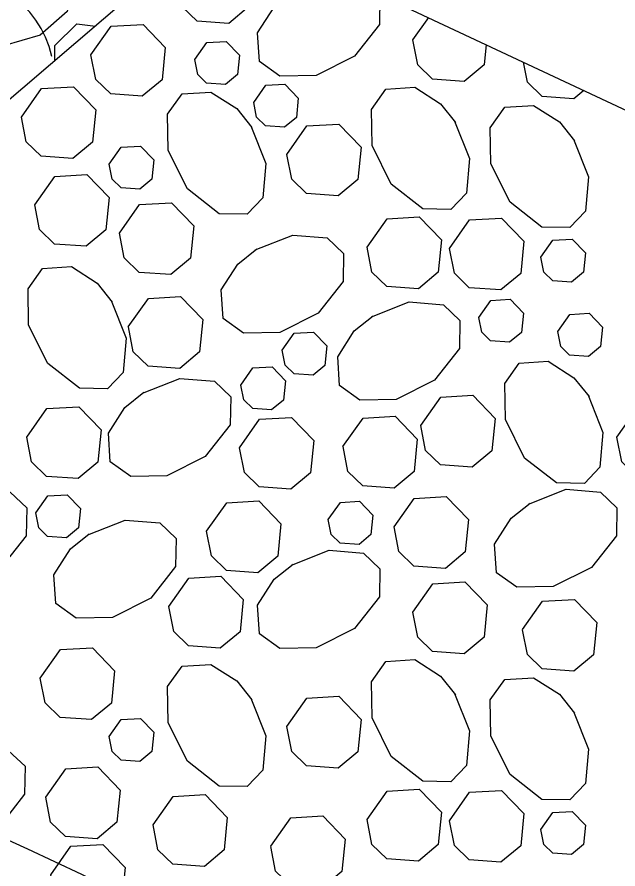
# Model space of a CAD drawing. Extents: x 6707406 to 6714471, y 1868570 to 1872341.
# Drawn here: x 6710699.8 to 6710751.9, y 1870316.7 to 1870390.7 of the extents above; entities that cross this region are included whole.
import ezdxf

# ---------------------------------------------------------------- set-up
doc = ezdxf.new("R2010")
doc.units = 0
doc.layers.add('60 Nongeo Data', color=7, linetype='Continuous')

msp = doc.modelspace()

# ---------------------------------------------------------------- linework, layer by layer
at = {"layer": '60 Nongeo Data'}
for p, q in [((6710717.45, 1870399.222), (6710645.557, 1870337.646)), ((6710717.366, 1870399.166), (6710856.987, 1870333.369))]:
    msp.add_line(p, q, dxfattribs=at)
for points in [[(6710713.671, 1870393.728), (6710715.41, 1870396.202), (6710718.187, 1870396.361), (6710720.117, 1870394.36), (6710719.838, 1870391.554), (6710718.123, 1870390.127), (6710715.38, 1870390.326), (6710714.09, 1870391.577), (6710713.673, 1870393.726)], [(6710697.875, 1870394.805), (6710700.935, 1870395.41), (6710703.514, 1870394.702), (6710704.541, 1870393.289), (6710704.109, 1870391.171), (6710701.775, 1870389.102), (6710698.585, 1870388.18), (6710695.824, 1870388.639), (6710694.478, 1870390.026), (6710694.734, 1870392.244), (6710696.353, 1870393.974), (6710698.004, 1870394.857)], [(6710730.871, 1870392.808), (6710731.241, 1870392.456), (6710731.196, 1870390.031), (6710729.039, 1870387.275), (6710725.707, 1870385.609), (6710722.568, 1870385.553), (6710720.799, 1870386.809), (6710720.632, 1870389.311), (6710722.067, 1870391.548), (6710723.71, 1870392.859)], [(6710703.033, 1870388.21), (6710704.958, 1870390.099), (6710706.563, 1870389.897)], [(6710706.176, 1870387.41), (6710707.914, 1870389.885), (6710710.692, 1870390.044), (6710712.623, 1870388.041), (6710712.344, 1870385.237), (6710710.627, 1870383.81), (6710707.886, 1870384.01), (6710706.596, 1870385.26), (6710706.177, 1870387.41)], [(6710734.096, 1870388.692), (6710735.466, 1870390.642)], [(6710715.181, 1870386.984), (6710716.225, 1870388.468), (6710717.891, 1870388.563), (6710719.049, 1870387.363), (6710718.882, 1870385.68), (6710717.852, 1870384.824), (6710716.207, 1870384.943), (6710715.433, 1870385.693), (6710715.182, 1870386.984)], [(6710740.44, 1870388.298), (6710740.263, 1870386.519), (6710738.547, 1870385.091), (6710735.806, 1870385.29), (6710734.516, 1870386.54), (6710734.097, 1870388.692)], [(6710703.048, 1870386.886), (6710703.034, 1870388.21)], [(6710748.925, 1870384.299), (6710748.057, 1870383.575), (6710745.316, 1870383.775), (6710744.026, 1870385.026), (6710743.686, 1870386.768)], [(6710700.141, 1870381.992), (6710701.88, 1870384.467), (6710704.657, 1870384.627), (6710706.589, 1870382.623), (6710706.309, 1870379.819), (6710704.593, 1870378.393), (6710701.851, 1870378.591), (6710700.562, 1870379.843), (6710700.142, 1870381.992)], [(6710720.037, 1870381.223), (6710721.328, 1870377.969), (6710721.069, 1870374.979), (6710719.719, 1870373.558), (6710717.293, 1870373.604), (6710714.538, 1870375.759), (6710712.872, 1870379.092), (6710712.816, 1870382.233), (6710714.072, 1870383.999), (6710716.574, 1870384.167), (6710718.811, 1870382.733), (6710720.121, 1870381.09)], [(6710720.287, 1870383.268), (6710721.331, 1870384.753), (6710722.997, 1870384.848), (6710724.155, 1870383.647), (6710723.988, 1870381.964), (6710722.958, 1870381.108), (6710721.313, 1870381.227), (6710720.539, 1870381.977), (6710720.289, 1870383.268)], [(6710737.716, 1870381.643), (6710739.006, 1870378.389), (6710738.747, 1870375.4), (6710737.396, 1870373.98), (6710734.97, 1870374.025), (6710732.215, 1870376.181), (6710730.549, 1870379.514), (6710730.493, 1870382.653), (6710731.749, 1870384.421), (6710734.251, 1870384.588), (6710736.488, 1870383.155), (6710737.799, 1870381.512)], [(6710748.027, 1870380.065), (6710749.317, 1870376.811), (6710749.059, 1870373.822), (6710747.709, 1870372.401), (6710745.283, 1870372.446), (6710742.527, 1870374.603), (6710740.862, 1870377.935), (6710740.806, 1870381.074), (6710742.062, 1870382.843), (6710744.562, 1870383.01), (6710746.8, 1870381.577), (6710748.111, 1870379.934)], [(6710723.163, 1870378.76), (6710724.901, 1870381.236), (6710727.678, 1870381.393), (6710729.61, 1870379.392), (6710729.33, 1870376.587), (6710727.615, 1870375.16), (6710724.873, 1870375.358), (6710723.583, 1870376.609), (6710723.164, 1870378.76)], [(6710707.756, 1870377.899), (6710708.8, 1870379.384), (6710710.466, 1870379.479), (6710711.624, 1870378.278), (6710711.457, 1870376.595), (6710710.427, 1870375.739), (6710708.781, 1870375.859), (6710708.008, 1870376.609), (6710707.757, 1870377.899)], [(6710701.293, 1870374.378), (6710703.031, 1870376.851), (6710705.809, 1870377.01), (6710707.739, 1870375.009), (6710707.459, 1870372.203), (6710705.744, 1870370.777), (6710703.002, 1870370.976), (6710701.712, 1870372.226), (6710701.294, 1870374.376)], [(6710708.642, 1870371.921), (6710710.382, 1870374.395), (6710713.158, 1870374.554), (6710715.089, 1870372.552), (6710714.809, 1870369.747), (6710713.094, 1870368.32), (6710710.352, 1870368.519), (6710709.062, 1870369.77), (6710708.643, 1870371.92)], [(6710730.123, 1870370.695), (6710731.862, 1870373.169), (6710734.639, 1870373.327), (6710736.57, 1870371.327), (6710736.29, 1870368.522), (6710734.575, 1870367.095), (6710731.834, 1870367.293), (6710730.544, 1870368.543), (6710730.125, 1870370.693)], [(6710737.278, 1870370.589), (6710739.017, 1870373.063), (6710741.794, 1870373.223), (6710743.726, 1870371.22), (6710743.447, 1870368.416), (6710741.73, 1870366.989), (6710738.988, 1870367.188), (6710737.699, 1870368.439), (6710737.28, 1870370.589)], [(6710720.421, 1870370.469), (6710723.675, 1870371.758), (6710726.664, 1870371.5), (6710728.085, 1870370.149), (6710728.04, 1870367.723), (6710725.883, 1870364.968), (6710722.551, 1870363.302), (6710719.411, 1870363.246), (6710717.642, 1870364.502), (6710717.476, 1870367.004), (6710718.91, 1870369.241), (6710720.552, 1870370.551)], [(6710745.193, 1870369.826), (6710746.235, 1870371.309), (6710747.903, 1870371.405), (6710749.061, 1870370.204), (6710748.893, 1870368.522), (6710747.864, 1870367.665), (6710746.218, 1870367.784), (6710745.444, 1870368.534), (6710745.193, 1870369.824)], [(6710707.937, 1870366.07), (6710709.228, 1870362.817), (6710708.969, 1870359.828), (6710707.618, 1870358.406), (6710705.193, 1870358.452), (6710702.436, 1870360.609), (6710700.771, 1870363.94), (6710700.716, 1870367.08), (6710701.972, 1870368.848), (6710704.474, 1870369.016), (6710706.71, 1870367.582), (6710708.021, 1870365.938)], [(6710709.415, 1870363.781), (6710711.155, 1870366.255), (6710713.933, 1870366.413), (6710715.863, 1870364.412), (6710715.583, 1870361.607), (6710713.868, 1870360.181), (6710711.126, 1870360.378), (6710709.836, 1870361.629), (6710709.417, 1870363.781)], [(6710730.515, 1870364.657), (6710733.77, 1870365.946), (6710736.758, 1870365.687), (6710738.18, 1870364.337), (6710738.135, 1870361.911), (6710735.978, 1870359.154), (6710732.646, 1870357.49), (6710729.506, 1870357.434), (6710727.738, 1870358.69), (6710727.571, 1870361.192), (6710729.004, 1870363.429), (6710730.647, 1870364.739)], [(6710739.809, 1870364.604), (6710740.853, 1870366.089), (6710742.519, 1870366.185), (6710743.676, 1870364.984), (6710743.51, 1870363.3), (6710742.48, 1870362.444), (6710740.834, 1870362.565), (6710740.061, 1870363.315), (6710739.81, 1870364.604)], [(6710746.66, 1870363.382), (6710747.703, 1870364.866), (6710749.37, 1870364.961), (6710750.529, 1870363.76), (6710750.361, 1870362.078), (6710749.332, 1870361.222), (6710747.687, 1870361.341), (6710746.912, 1870362.091), (6710746.661, 1870363.38)], [(6710722.763, 1870361.751), (6710723.807, 1870363.236), (6710725.473, 1870363.33), (6710726.631, 1870362.13), (6710726.464, 1870360.447), (6710725.434, 1870359.59), (6710723.789, 1870359.71), (6710723.015, 1870360.46), (6710722.764, 1870361.751)], [(6710749.288, 1870357.862), (6710750.579, 1870354.609), (6710750.32, 1870351.619), (6710748.97, 1870350.199), (6710746.545, 1870350.244), (6710743.788, 1870352.401), (6710742.123, 1870355.733), (6710742.067, 1870358.872), (6710743.324, 1870360.641), (6710745.825, 1870360.808), (6710748.062, 1870359.374), (6710749.372, 1870357.731)], [(6710719.174, 1870358.733), (6710720.218, 1870360.217), (6710721.884, 1870360.312), (6710723.042, 1870359.111), (6710722.875, 1870357.429), (6710721.846, 1870356.573), (6710720.2, 1870356.691), (6710719.427, 1870357.442), (6710719.175, 1870358.733)], [(6710710.631, 1870358.028), (6710713.886, 1870359.318), (6710716.874, 1870359.059), (6710718.295, 1870357.708), (6710718.25, 1870355.282), (6710716.093, 1870352.527), (6710712.762, 1870350.861), (6710709.621, 1870350.806), (6710707.854, 1870352.061), (6710707.686, 1870354.563), (6710709.121, 1870356.8), (6710710.763, 1870358.111)], [(6710734.778, 1870355.211), (6710736.516, 1870357.686), (6710739.294, 1870357.846), (6710741.225, 1870355.843), (6710740.946, 1870353.038), (6710739.229, 1870351.612), (6710736.488, 1870351.811), (6710735.198, 1870353.061), (6710734.779, 1870355.211)], [(6710700.601, 1870354.213), (6710702.34, 1870356.688), (6710705.118, 1870356.845), (6710707.048, 1870354.844), (6710706.769, 1870352.039), (6710705.053, 1870350.613), (6710702.311, 1870350.81), (6710701.021, 1870352.061), (6710700.603, 1870354.213)], [(6710751.794, 1870354.213), (6710753.534, 1870356.688), (6710756.311, 1870356.845), (6710758.241, 1870354.844), (6710757.962, 1870352.039), (6710756.247, 1870350.613), (6710753.504, 1870350.81), (6710752.214, 1870352.061), (6710751.797, 1870354.213)], [(6710728.032, 1870353.398), (6710729.772, 1870355.871), (6710732.549, 1870356.03), (6710734.479, 1870354.029), (6710734.199, 1870351.224), (6710732.484, 1870349.796), (6710729.742, 1870349.996), (6710728.452, 1870351.247), (6710728.034, 1870353.397)], [(6710719.058, 1870353.296), (6710720.798, 1870355.769), (6710723.575, 1870355.928), (6710725.505, 1870353.927), (6710725.226, 1870351.121), (6710723.511, 1870349.694), (6710720.768, 1870349.894), (6710719.478, 1870351.144), (6710719.06, 1870353.294)], [(6710692.938, 1870348.404), (6710696.192, 1870349.694), (6710699.18, 1870349.437), (6710700.601, 1870348.086), (6710700.557, 1870345.661), (6710698.4, 1870342.904), (6710695.068, 1870341.238), (6710691.927, 1870341.184), (6710690.16, 1870342.44), (6710689.992, 1870344.94), (6710691.426, 1870347.178), (6710693.069, 1870348.488)], [(6710744.131, 1870348.404), (6710747.386, 1870349.694), (6710750.374, 1870349.437), (6710751.794, 1870348.086), (6710751.75, 1870345.661), (6710749.593, 1870342.904), (6710746.261, 1870341.238), (6710743.12, 1870341.184), (6710741.353, 1870342.44), (6710741.185, 1870344.94), (6710742.62, 1870347.178), (6710744.262, 1870348.488)], [(6710701.394, 1870347.639), (6710702.438, 1870349.124), (6710704.104, 1870349.218), (6710705.262, 1870348.018), (6710705.094, 1870346.335), (6710704.065, 1870345.478), (6710702.419, 1870345.597), (6710701.646, 1870346.349), (6710701.395, 1870347.639)], [(6710716.205, 1870346.05), (6710717.945, 1870348.525), (6710720.721, 1870348.684), (6710722.653, 1870346.682), (6710722.374, 1870343.877), (6710720.658, 1870342.45), (6710717.916, 1870342.649), (6710716.626, 1870343.9), (6710716.207, 1870346.05)], [(6710726.759, 1870347.068), (6710727.803, 1870348.552), (6710729.469, 1870348.648), (6710730.628, 1870347.446), (6710730.46, 1870345.765), (6710729.431, 1870344.908), (6710727.784, 1870345.027), (6710727.011, 1870345.777), (6710726.76, 1870347.067)], [(6710732.46, 1870346.427), (6710734.198, 1870348.901), (6710736.975, 1870349.059), (6710738.906, 1870347.058), (6710738.626, 1870344.254), (6710736.911, 1870342.826), (6710734.17, 1870343.025), (6710732.879, 1870344.275), (6710732.461, 1870346.427)], [(6710705.9, 1870345.733), (6710709.154, 1870347.023), (6710712.143, 1870346.765), (6710713.564, 1870345.415), (6710713.519, 1870342.99), (6710711.362, 1870340.233), (6710708.031, 1870338.567), (6710704.891, 1870338.512), (6710703.123, 1870339.769), (6710702.955, 1870342.269), (6710704.389, 1870344.507), (6710706.032, 1870345.817)], [(6710723.578, 1870343.103), (6710726.831, 1870344.393), (6710729.821, 1870344.134), (6710731.241, 1870342.784), (6710731.196, 1870340.358), (6710729.039, 1870337.603), (6710725.707, 1870335.937), (6710722.568, 1870335.881), (6710720.799, 1870337.137), (6710720.632, 1870339.639), (6710722.067, 1870341.876), (6710723.71, 1870343.186)], [(6710712.933, 1870339.505), (6710714.672, 1870341.979), (6710717.448, 1870342.138), (6710719.38, 1870340.136), (6710719.101, 1870337.331), (6710717.385, 1870335.904), (6710714.643, 1870336.104), (6710713.353, 1870337.355), (6710712.934, 1870339.505)], [(6710734.096, 1870339.019), (6710735.835, 1870341.494), (6710738.612, 1870341.652), (6710740.542, 1870339.651), (6710740.263, 1870336.846), (6710738.547, 1870335.419), (6710735.806, 1870335.617), (6710734.516, 1870336.868), (6710734.097, 1870339.019)], [(6710743.605, 1870337.505), (6710745.344, 1870339.978), (6710748.121, 1870340.137), (6710750.051, 1870338.136), (6710749.772, 1870335.331), (6710748.057, 1870333.903), (6710745.316, 1870334.102), (6710744.026, 1870335.353), (6710743.607, 1870337.503)], [(6710701.779, 1870333.296), (6710703.519, 1870335.771), (6710706.295, 1870335.929), (6710708.226, 1870333.928), (6710707.947, 1870331.123), (6710706.232, 1870329.696), (6710703.49, 1870329.894), (6710702.2, 1870331.147), (6710701.78, 1870333.296)], [(6710737.716, 1870331.971), (6710739.006, 1870328.717), (6710738.747, 1870325.728), (6710737.396, 1870324.307), (6710734.97, 1870324.352), (6710732.215, 1870326.509), (6710730.549, 1870329.841), (6710730.493, 1870332.981), (6710731.749, 1870334.749), (6710734.251, 1870334.916), (6710736.488, 1870333.483), (6710737.799, 1870331.84)], [(6710720.037, 1870331.55), (6710721.328, 1870328.297), (6710721.069, 1870325.307), (6710719.719, 1870323.886), (6710717.293, 1870323.932), (6710714.538, 1870326.087), (6710712.872, 1870329.42), (6710712.816, 1870332.56), (6710714.072, 1870334.328), (6710716.574, 1870334.494), (6710718.811, 1870333.061), (6710720.121, 1870331.418)], [(6710748.027, 1870330.392), (6710749.317, 1870327.139), (6710749.059, 1870324.149), (6710747.709, 1870322.729), (6710745.283, 1870322.774), (6710742.527, 1870324.931), (6710740.862, 1870328.263), (6710740.806, 1870331.403), (6710742.062, 1870333.171), (6710744.562, 1870333.338), (6710746.8, 1870331.904), (6710748.111, 1870330.262)], [(6710723.163, 1870329.088), (6710724.901, 1870331.563), (6710727.678, 1870331.721), (6710729.61, 1870329.72), (6710729.33, 1870326.915), (6710727.615, 1870325.488), (6710724.873, 1870325.686), (6710723.583, 1870326.937), (6710723.164, 1870329.088)], [(6710707.756, 1870328.227), (6710708.8, 1870329.712), (6710710.466, 1870329.808), (6710711.624, 1870328.606), (6710711.457, 1870326.923), (6710710.427, 1870326.066), (6710708.781, 1870326.187), (6710708.008, 1870326.937), (6710707.757, 1870328.227)], [(6710692.792, 1870325.964), (6710696.046, 1870327.254), (6710699.035, 1870326.995), (6710700.456, 1870325.644), (6710700.411, 1870323.219), (6710698.255, 1870320.462), (6710694.922, 1870318.797), (6710691.782, 1870318.742), (6710690.014, 1870319.998), (6710689.847, 1870322.5), (6710691.28, 1870324.737), (6710692.923, 1870326.047)], [(6710702.258, 1870322.957), (6710703.997, 1870325.432), (6710706.774, 1870325.591), (6710708.705, 1870323.589), (6710708.426, 1870320.784), (6710706.709, 1870319.357), (6710703.968, 1870319.557), (6710702.679, 1870320.807), (6710702.259, 1870322.957)], [(6710730.123, 1870321.023), (6710731.862, 1870323.498), (6710734.639, 1870323.655), (6710736.57, 1870321.654), (6710736.29, 1870318.85), (6710734.575, 1870317.423), (6710731.834, 1870317.621), (6710730.544, 1870318.872), (6710730.125, 1870321.021)], [(6710737.278, 1870320.917), (6710739.017, 1870323.392), (6710741.794, 1870323.551), (6710743.726, 1870321.548), (6710743.447, 1870318.743), (6710741.73, 1870317.317), (6710738.988, 1870317.516), (6710737.699, 1870318.767), (6710737.28, 1870320.917)], [(6710711.555, 1870320.558), (6710713.294, 1870323.033), (6710716.071, 1870323.191), (6710718.001, 1870321.189), (6710717.722, 1870318.385), (6710716.007, 1870316.958), (6710713.265, 1870317.156), (6710711.976, 1870318.407), (6710711.556, 1870320.557)], [(6710721.768, 1870318.701), (6710723.507, 1870321.175), (6710726.284, 1870321.333), (6710728.214, 1870319.332), (6710727.935, 1870316.528), (6710726.219, 1870315.1), (6710723.478, 1870315.299), (6710722.188, 1870316.55), (6710721.769, 1870318.699)], [(6710745.193, 1870320.153), (6710746.235, 1870321.637), (6710747.903, 1870321.733), (6710749.061, 1870320.531), (6710748.893, 1870318.85), (6710747.864, 1870317.993), (6710746.218, 1870318.112), (6710745.444, 1870318.863), (6710745.193, 1870320.152)], [(6710702.695, 1870316.238), (6710704.434, 1870318.713), (6710707.211, 1870318.871), (6710709.141, 1870316.869), (6710708.862, 1870314.065), (6710707.146, 1870312.638), (6710704.405, 1870312.836), (6710703.114, 1870314.087), (6710702.696, 1870316.238)]]:
    msp.add_lwpolyline(points, dxfattribs=at)
msp.add_arc((6710694.003, 1870385.271), 9.003, 12.72064, 99.77076, dxfattribs=at)
msp.add_spline([(6710505.99, 1870337.506), (6710532.988, 1870347.826), (6710590.831, 1870352.57), (6710625.789, 1870346.126), (6710776.966, 1870278.769)], degree=3, dxfattribs=at)

doc.saveas('drawing.dxf')
